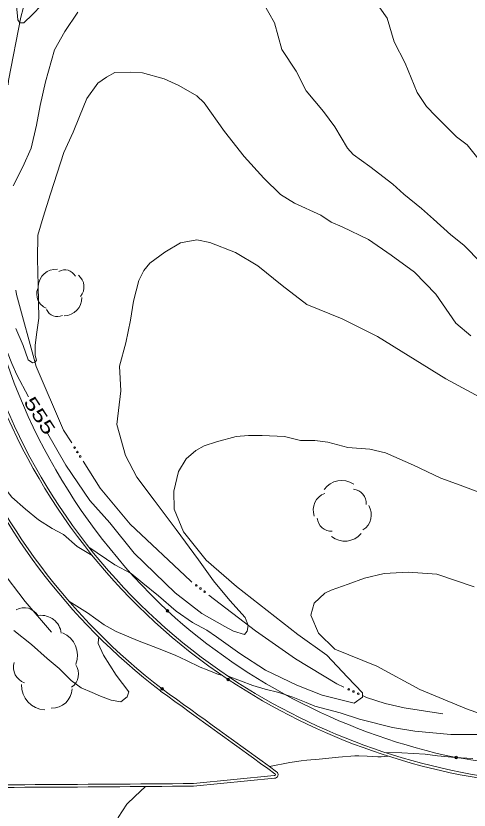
# Model space of a CAD drawing. Extents: x 2361284 to 2366480, y 6976556 to 6985346.
# Drawn here: x 2364595.9 to 2364762.3, y 6980559.6 to 6980850.9 of the extents above; entities that cross this region are included whole.
import ezdxf
from ezdxf.enums import TextEntityAlignment as Align

# ---------------------------------------------------------------- set-up
doc = ezdxf.new("R2010")
doc.units = 0
doc.header["$LTSCALE"] = 1.9
doc.header["$PDMODE"] = 32
doc.header["$PDSIZE"] = 0.95
for name, color, linetype, lineweight in [('12', 7, 'Continuous', 13), ('13', 7, 'Continuous', 13), ('16', 7, 'Continuous', 13), ('21', 7, 'Continuous', 13), ('3', 7, 'Continuous', 13)]:
    doc.layers.add(name, color=color, linetype=linetype, lineweight=lineweight)

msp = doc.modelspace()

# ---------------------------------------------------------------- linework, layer by layer
at = {"layer": '12'}
for points in [[(2364575.01, 6980783.499), (2364575.017, 6980781.304), (2364575.131, 6980780.21), (2364575.767, 6980777.796), (2364576.907, 6980774.678), (2364577.449, 6980773.11), (2364579.697, 6980765.931), (2364582.049, 6980757.324), (2364584.553, 6980749.098), (2364585.995, 6980745.05), (2364591.049, 6980732.129), (2364594.422, 6980723.389), (2364596.271, 6980719.257), (2364600.488, 6980711.227)], [(2364607.14, 6980698.429), (2364614.218, 6980686.185), (2364623.061, 6980673.189), (2364630.439, 6980664.988), (2364639.376, 6980653.903), (2364654.426, 6980639.265), (2364664.168, 6980631.687), (2364672.583, 6980626.917), (2364675.759, 6980625.218), (2364679.862, 6980623.987), (2364680.85, 6980625.277), (2364681.131, 6980627.308), (2364680.013, 6980630.218), (2364674.402, 6980636.465), (2364668.484, 6980643.75), (2364662.89, 6980651.467), (2364654.704, 6980662.589), (2364646.641, 6980673.234), (2364640.242, 6980681.693), (2364636.136, 6980689.684), (2364632.968, 6980700.995), (2364634.38, 6980713.399), (2364633.934, 6980722.435), (2364636.223, 6980730.987), (2364637.974, 6980739.244), (2364639.118, 6980746.245), (2364640.998, 6980753.878), (2364642.82, 6980757.482), (2364645.096, 6980760.143), (2364650.636, 6980764.247), (2364656.345, 6980767.69), (2364662.375, 6980768.778), (2364667.137, 6980767.805), (2364676.47, 6980764.112), (2364684.657, 6980759.2), (2364693.696, 6980752.005), (2364702.692, 6980745.02), (2364715.633, 6980739.743), (2364728.685, 6980733.267), (2364753.735, 6980717.794), (2364783.196, 6980701.903)]]:
    msp.add_lwpolyline(points, dxfattribs=at)
at = {"layer": '13'}
for points in [[(2364686.69, 6980855.614), (2364690.829, 6980848.384), (2364693.583, 6980838.568), (2364698.749, 6980830.557), (2364702.428, 6980823.372), (2364708.76, 6980815.812), (2364712.954, 6980810.141), (2364717.648, 6980802.396), (2364719.75, 6980800.005), (2364725.852, 6980795.672), (2364734.274, 6980789.163), (2364738.28, 6980785.471), (2364744.83, 6980780.263), (2364749.247, 6980776.385), (2364755.501, 6980770.643), (2364760.348, 6980766.82), (2364766.671, 6980760.29)], [(2364727.45, 6980856.841), (2364732.225, 6980850.097), (2364734.748, 6980841.32), (2364738.823, 6980833.488), (2364743.166, 6980822.809), (2364746.575, 6980817.661), (2364750.009, 6980814.124), (2364757.59, 6980806.546), (2364761.558, 6980803.593), (2364767.399, 6980796.307)], [(2364596.184, 6980854.693), (2364596.614, 6980849.417), (2364597.364, 6980848.395), (2364598.794, 6980848.389), (2364599.34, 6980848.794), (2364601.461, 6980850.863), (2364605.758, 6980855.334)], [(2364594.952, 6980788.588), (2364598.466, 6980795.561), (2364601.511, 6980802.431), (2364603.502, 6980810.751), (2364604.873, 6980818.004), (2364606.741, 6980826.702), (2364610.051, 6980838.394), (2364613.856, 6980845.122), (2364618.638, 6980852.246)], [(2364595.84, 6980736.234), (2364598.59, 6980729.989), (2364600.43, 6980724.747), (2364601.95, 6980723.611), (2364602.809, 6980723.759), (2364603.471, 6980724.646), (2364603.015, 6980726.341), (2364602.96, 6980729.991), (2364603.491, 6980734.067), (2364604.324, 6980740.064), (2364604.081, 6980752.003), (2364603.878, 6980761.762), (2364604.015, 6980770.453), (2364605.882, 6980777.102), (2364608.641, 6980785.638), (2364613.538, 6980800.736), (2364616.917, 6980808.188), (2364619.302, 6980813.961), (2364622.009, 6980820.578), (2364625.946, 6980826.185), (2364629.125, 6980828.425), (2364632.251, 6980830.085), (2364637.899, 6980830.279), (2364642.421, 6980829.972), (2364650.312, 6980827.797), (2364655.737, 6980825.348), (2364662.301, 6980821.585), (2364665.067, 6980819.046), (2364672.537, 6980808.497), (2364679.695, 6980799.335), (2364686.951, 6980791.353), (2364692.988, 6980785.39), (2364698.168, 6980782.219), (2364707.901, 6980777.772), (2364711.585, 6980775.286), (2364715.671, 6980773.585), (2364725.328, 6980768.896), (2364733.611, 6980763.176), (2364742.251, 6980756.897), (2364750.11, 6980748.821), (2364757.4, 6980738.181), (2364762.924, 6980733.533)], [(2364623.902, 6980653.037), (2364618.391, 6980656.333), (2364613.38, 6980660.666), (2364609.228, 6980662.936), (2364604.227, 6980666.09), (2364599.38, 6980670.004), (2364594.478, 6980674.438), (2364586.047, 6980684.947), (2364578.884, 6980698.911), (2364573.316, 6980710.298), (2364568.1, 6980726.659), (2364561.197, 6980746.835)], [(2364765.821, 6980676.207), (2364758.945, 6980678.812), (2364751.941, 6980681.355), (2364741.804, 6980686.118), (2364731.56, 6980690.702), (2364725.779, 6980691.957), (2364717.741, 6980692.641), (2364710.412, 6980694.621), (2364705.667, 6980695.156), (2364700.377, 6980695.136), (2364694.552, 6980696.69), (2364686.258, 6980697.021), (2364681.238, 6980697.054), (2364676.771, 6980696.651), (2364669.56, 6980694.633), (2364665.034, 6980693.179), (2364661.989, 6980691.56), (2364658.418, 6980688.466), (2364655.653, 6980683.749), (2364653.85, 6980676.532), (2364654.034, 6980669.974), (2364657.373, 6980661.694), (2364665.702, 6980651.294), (2364676.945, 6980641.599), (2364688.128, 6980632.845), (2364699.403, 6980624.023), (2364710.075, 6980616.473), (2364717.663, 6980608.345), (2364723.118, 6980602.617), (2364723.193, 6980601.087), (2364720.093, 6980598.858), (2364708.325, 6980601.756), (2364699.091, 6980605.408), (2364687.587, 6980610.929), (2364678.148, 6980617.04), (2364669.509, 6980623.219), (2364666.007, 6980625.566), (2364660.729, 6980628.445), (2364654.8, 6980632.528), (2364648.264, 6980638.216), (2364642.561, 6980642.852), (2364638.177, 6980646.412), (2364632.267, 6980649.576), (2364622.714, 6980656.054)], [(2364764.12, 6980641.468), (2364750.406, 6980646.119), (2364739.837, 6980646.879), (2364731.042, 6980646.385), (2364723.838, 6980644.696), (2364717.828, 6980642.458), (2364711.608, 6980640.329), (2364709.326, 6980639.228), (2364705.453, 6980635.57), (2364704.145, 6980631.127), (2364706.938, 6980624.575), (2364713.015, 6980618.641), (2364728.425, 6980612.397), (2364744.147, 6980603.917), (2364761.364, 6980596.83), (2364768.18, 6980594.285)], [(2364671.532, 6980609.096), (2364670.221, 6980609.394), (2364666.084, 6980611.075), (2364663.566, 6980611.991), (2364658.581, 6980614.514), (2364654.413, 6980616.434), (2364647.887, 6980619.072), (2364640.601, 6980621.854), (2364632.7, 6980625.099), (2364628.364, 6980627.617), (2364622.213, 6980631.919), (2364615.351, 6980636.273)], [(2364626.347, 6980623.098), (2364626.175, 6980622.297), (2364626.16, 6980620.716), (2364628.011, 6980616.393), (2364632.672, 6980609.097), (2364637.39, 6980603.031), (2364636.737, 6980601.195), (2364634.474, 6980599.384), (2364630.838, 6980599.909), (2364626.954, 6980601.362), (2364623.9, 6980602.763), (2364619.924, 6980604.466), (2364616.238, 6980607.171), (2364611.787, 6980611.608), (2364607.402, 6980615.167), (2364601.642, 6980620.412), (2364595.183, 6980625.452)], [(2364765.356, 6980587.307), (2364755.584, 6980587.395), (2364742.302, 6980588.598), (2364734.109, 6980589.89), (2364722.01, 6980593.006), (2364714.976, 6980595.329), (2364705.693, 6980597.751), (2364702.42, 6980599.04), (2364697.581, 6980601.034), (2364692.395, 6980602.744), (2364687.443, 6980603.967), (2364682.88, 6980605.354), (2364673.776, 6980608.728)], [(2364732.458, 6980579.434), (2364730.007, 6980579.206), (2364728.78, 6980579.199), (2364724.819, 6980579.392), (2364721.79, 6980579.558), (2364720.276, 6980579.559), (2364714.381, 6980579.042), (2364707.247, 6980578.365), (2364702.671, 6980577.961), (2364700.594, 6980577.721), (2364696.459, 6980577.072), (2364688.952, 6980575.62)], [(2364763.668, 6980578.551), (2364757.104, 6980578.919), (2364750.659, 6980579.507), (2364746.143, 6980580.154), (2364737.627, 6980580.594), (2364731.375, 6980580.794)], [(2364623.887, 6980528.479), (2364623.997, 6980531.66), (2364624.97, 6980536.51), (2364625.787, 6980540.048), (2364627.713, 6980545.756), (2364629.066, 6980548.599), (2364630.73, 6980551.345), (2364633.427, 6980556.972), (2364636.592, 6980561.782), (2364639.614, 6980564.661), (2364643.519, 6980568.278)]]:
    msp.add_lwpolyline(points, dxfattribs=at)
at = {"layer": '16'}
for centre, radius, start, end in [((2364610.723, 6980751.361), 6.639, 86.40192, 176.40192), ((2364613.869, 6980753.34), 4.423, 29.14383, 119.14383), ((2364615.365, 6980751.511), 5.535, 320.71072, 50.71072), ((2364609.094, 6980748.838), 5.535, 158.34296, 248.34296), ((2364613.524, 6980747.55), 6.639, 270.93516, 0.93516), ((2364611.207, 6980745.024), 4.423, 204.34586, 294.34586), ((2364715.497, 6980672.774), 7.766, 55.37638, 145.37637), ((2364711.51, 6980669.677), 6.475, 109.85848, 199.85848), ((2364719.32, 6980672.148), 5.174, 354.99386, 84.99386), ((2364719.901, 6980667.887), 6.475, 301.63278, 31.63278), ((2364711.677, 6980667.1), 5.174, 184.13549, 274.13549), ((2364716.68, 6980666.036), 7.766, 230.69791, 320.69791), ((2364599.003, 6980627.916), 5.912, 30.19613, 120.19613), ((2364605.196, 6980623.675), 7.398, 6.79721, 96.79721), ((2364609.645, 6980616.425), 8.873, 337.94492, 67.94492), ((2364600.918, 6980611.988), 5.912, 162.22254, 252.22254), ((2364612.993, 6980609.576), 5.912, 304.62791, 34.62791), ((2364606.84, 6980605.311), 8.873, 177.69189, 267.69189), ((2364609.181, 6980604.446), 7.398, 267.76363, 357.76363)]:
    msp.add_arc(centre, radius, start, end, dxfattribs=at)
at = {"layer": '21'}
for points in [[(2364593.021, 6980825.552), (2364593.196, 6980827.163), (2364597.695, 6980850.407), (2364602.063, 6980866.381), (2364607.715, 6980881.954), (2364608.392, 6980883.38)], [(2364616.4, 6980694.257), (2364613.406, 6980698.989), (2364603.403, 6980722.315), (2364596.161, 6980748.747), (2364595.906, 6980750.345)], [(2364660.538, 6980643.264), (2364659.944, 6980643.719), (2364637.855, 6980664.509), (2364626.868, 6980677.676), (2364620.583, 6980687.627)], [(2364609.029, 6980624.904), (2364599.343, 6980636.081), (2364590.421, 6980647.828), (2364590.157, 6980648.205)], [(2364716.247, 6980604.741), (2364713.676, 6980605.917), (2364698.519, 6980615.093), (2364683.889, 6980625.426), (2364666.774, 6980638.502)], [(2364752.572, 6980594.986), (2364738.44, 6980597.122), (2364731.475, 6980598.716), (2364724.594, 6980600.951), (2364723.389, 6980601.499)]]:
    msp.add_lwpolyline(points, dxfattribs=at)
for centre in [(2364617.464, 6980692.564), (2364618.489, 6980690.94), (2364619.514, 6980689.317), (2364662.125, 6980642.048), (2364663.651, 6980640.882), (2364665.177, 6980639.717), (2364718.07, 6980603.92), (2364719.817, 6980603.124), (2364721.565, 6980602.329)]:
    msp.add_circle(centre, 0.3, dxfattribs=at)
at = {"layer": '3'}
for p, q in [((2364674.321, 6980608.366), (2364674.318, 6980608.368)), ((2364648.999, 6980603.298), (2364648.976, 6980603.315)), ((2364691.026, 6980572.929), (2364690.997, 6980572.948)), ((2364691.561, 6980573.726), (2364691.561, 6980573.725))]:
    msp.add_line(p, q, dxfattribs=at)
for points in [[(2364661.131, 6980569.385), (2364661.051, 6980569.385), (2364690.694, 6980572.266), (2364690.813, 6980572.267)], [(2364661.14, 6980568.425), (2364661.14, 6980568.426), (2364690.784, 6980571.307), (2364690.784, 6980571.307)]]:
    msp.add_lwpolyline(points, dxfattribs=at)
for centre, radius, start, end in [((2364796.235, 6980798.447), 216.531, 155.48458, 191.7306), ((2364807.692, 6980798.479), 227.767, 191.15257, 226.71816), ((2364799.109, 6980795.181), 225.62, 201.67477, 236.25808), ((2364799.109, 6980795.181), 224.66, 201.67477, 236.25808), ((2364791.054, 6980788.723), 233.586, 201.26164, 232.53701), ((2364791.054, 6980788.723), 232.626, 201.26164, 232.53701), ((2364803.753, 6980801.377), 227.228, 227.94214, 258.24858), ((2364804.883, 6980805.69), 236.607, 236.50784, 265.12907), ((2364804.883, 6980805.69), 237.567, 236.50784, 265.12907), ((2357702.617, 6970946.807), 11895.379, 54.02112, 54.27071), ((2357702.617, 6970946.807), 11896.339, 54.02112, 54.2707), ((2364832.257, 6981059.94), 486.806, 261.16339, 271.52274), ((2364690.825, 6980572.628), 1.322, 268.21341, 56.1343), ((2364690.825, 6980572.628), 0.362, 268.21339, 56.13428), ((2364527.632, 6995380.623), 14811.84, 270.03696, 270.51641), ((2364527.632, 6995380.623), 14812.8, 270.03696, 270.51641)]:
    msp.add_arc(centre, radius, start, end, dxfattribs=at)
for p in [(2364651.538, 6980632.668), (2364673.788, 6980607.568), (2364649.56, 6980604.077), (2364757.475, 6980578.912)]:
    msp.add_point(p, dxfattribs=at)

# ---------------------------------------------------------------- texts
at = {"layer": '12', "width": 1.4}
msp.add_text(' 555 ', height=4.8, rotation=303.03, dxfattribs=at).set_placement((2364602.637, 6980702.987), align=Align.CENTER)

doc.saveas('drawing.dxf')
